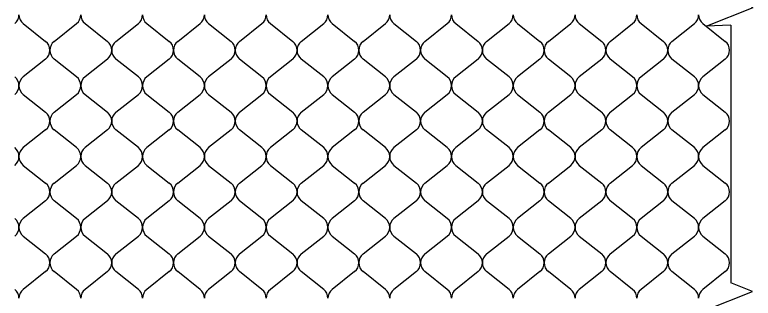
# Model space of a CAD drawing. Extents: x 638850 to 644908, y 297188 to 298900.
# Drawn here: x 640882 to 640962, y 298141.9 to 298172.6 of the extents above; entities that cross this region are included whole.
import ezdxf

# ---------------------------------------------------------------- set-up
doc = ezdxf.new("R2010")
doc.units = 0
for name, color, linetype in [('1', 7, 'Continuous'), ('2', 7, 'Continuous'), ('7', 7, 'Continuous')]:
    doc.layers.add(name, color=color, linetype=linetype)

msp = doc.modelspace()

# ---------------------------------------------------------------- linework, layer by layer
at = {"layer": '1'}
for points in [[(640959.612, 298171.528), (640956.926, 298171.392), (640962.023, 298173.43), (640959.706, 298174.356)], [(640959.518, 298140.763), (640956.832, 298140.627), (640961.929, 298142.665), (640959.612, 298143.591)]]:
    msp.add_lwpolyline(points, dxfattribs=at)
at = {"layer": '2'}
for p, q in [((640882.878, 298171.68), (640885.31, 298169.761)), ((640886.226, 298169.761), (640888.658, 298171.68)), ((640889.576, 298171.68), (640892.008, 298169.761)), ((640892.924, 298169.761), (640895.357, 298171.68)), ((640896.274, 298171.68), (640898.706, 298169.761)), ((640899.625, 298169.761), (640902.057, 298171.68)), ((640902.975, 298171.68), (640905.407, 298169.761)), ((640906.321, 298169.761), (640908.753, 298171.68)), ((640909.671, 298171.68), (640912.103, 298169.761)), ((640913.021, 298169.761), (640915.454, 298171.68)), ((640916.371, 298171.68), (640918.803, 298169.761)), ((640919.72, 298169.761), (640922.152, 298171.68)), ((640923.07, 298171.68), (640925.502, 298169.761)), ((640926.418, 298169.761), (640928.85, 298171.68)), ((640929.768, 298171.68), (640932.2, 298169.761)), ((640933.114, 298169.761), (640935.546, 298171.68)), ((640936.464, 298171.68), (640938.896, 298169.761)), ((640939.812, 298169.761), (640942.244, 298171.68)), ((640943.162, 298171.68), (640945.594, 298169.761)), ((640946.51, 298169.761), (640948.943, 298171.68)), ((640949.86, 298171.68), (640952.292, 298169.761)), ((640953.211, 298169.761), (640955.643, 298171.68)), ((640956.561, 298171.68), (640958.993, 298169.761)), ((640885.31, 298167.841), (640882.878, 298165.923)), ((640888.658, 298165.923), (640886.226, 298167.841)), ((640892.008, 298167.841), (640889.576, 298165.923)), ((640895.357, 298165.923), (640892.924, 298167.841)), ((640898.706, 298167.841), (640896.274, 298165.923)), ((640902.057, 298165.923), (640899.625, 298167.841)), ((640905.407, 298167.841), (640902.975, 298165.923)), ((640908.753, 298165.923), (640906.321, 298167.841)), ((640912.103, 298167.841), (640909.671, 298165.923)), ((640915.454, 298165.923), (640913.021, 298167.841)), ((640918.803, 298167.841), (640916.371, 298165.923)), ((640922.152, 298165.923), (640919.72, 298167.841)), ((640925.502, 298167.841), (640923.07, 298165.923)), ((640928.85, 298165.923), (640926.418, 298167.841)), ((640932.2, 298167.841), (640929.768, 298165.923)), ((640935.546, 298165.923), (640933.114, 298167.841)), ((640938.896, 298167.841), (640936.464, 298165.923)), ((640942.244, 298165.923), (640939.812, 298167.841)), ((640945.594, 298167.841), (640943.162, 298165.923)), ((640948.943, 298165.923), (640946.51, 298167.841)), ((640952.292, 298167.841), (640949.86, 298165.923)), ((640955.643, 298165.923), (640953.211, 298167.841)), ((640958.993, 298167.841), (640956.561, 298165.923)), ((640882.878, 298164.003), (640885.31, 298162.084)), ((640886.226, 298162.084), (640888.658, 298164.003)), ((640889.576, 298164.003), (640892.008, 298162.084)), ((640892.924, 298162.084), (640895.357, 298164.003)), ((640896.274, 298164.003), (640898.706, 298162.084)), ((640899.625, 298162.084), (640902.057, 298164.003)), ((640902.975, 298164.003), (640905.407, 298162.084)), ((640906.321, 298162.084), (640908.753, 298164.003)), ((640909.671, 298164.003), (640912.103, 298162.084)), ((640913.021, 298162.084), (640915.454, 298164.003)), ((640916.371, 298164.003), (640918.803, 298162.084)), ((640919.72, 298162.084), (640922.152, 298164.003)), ((640923.07, 298164.003), (640925.502, 298162.084)), ((640926.418, 298162.084), (640928.85, 298164.003)), ((640929.768, 298164.003), (640932.2, 298162.084)), ((640933.114, 298162.084), (640935.546, 298164.003)), ((640936.464, 298164.003), (640938.896, 298162.084)), ((640939.812, 298162.084), (640942.244, 298164.003)), ((640943.162, 298164.003), (640945.594, 298162.084)), ((640946.51, 298162.084), (640948.943, 298164.003)), ((640949.86, 298164.003), (640952.292, 298162.084)), ((640953.211, 298162.084), (640955.643, 298164.003)), ((640956.561, 298164.003), (640958.993, 298162.084)), ((640885.31, 298160.164), (640882.878, 298158.246)), ((640888.658, 298158.246), (640886.226, 298160.164)), ((640892.008, 298160.164), (640889.576, 298158.246)), ((640895.357, 298158.246), (640892.924, 298160.164)), ((640898.706, 298160.164), (640896.274, 298158.246)), ((640902.057, 298158.246), (640899.625, 298160.164)), ((640905.407, 298160.164), (640902.975, 298158.246)), ((640908.753, 298158.246), (640906.321, 298160.164)), ((640912.103, 298160.164), (640909.671, 298158.246)), ((640915.454, 298158.246), (640913.021, 298160.164)), ((640918.803, 298160.164), (640916.371, 298158.246)), ((640922.152, 298158.246), (640919.72, 298160.164)), ((640925.502, 298160.164), (640923.07, 298158.246)), ((640928.85, 298158.246), (640926.418, 298160.164)), ((640932.2, 298160.164), (640929.768, 298158.246)), ((640935.546, 298158.246), (640933.114, 298160.164)), ((640938.896, 298160.164), (640936.464, 298158.246)), ((640942.244, 298158.246), (640939.812, 298160.164)), ((640945.594, 298160.164), (640943.162, 298158.246)), ((640948.943, 298158.246), (640946.51, 298160.164)), ((640952.292, 298160.164), (640949.86, 298158.246)), ((640955.643, 298158.246), (640953.211, 298160.164)), ((640958.993, 298160.164), (640956.561, 298158.246)), ((640882.878, 298156.326), (640885.31, 298154.407)), ((640886.226, 298154.407), (640888.658, 298156.326)), ((640889.576, 298156.326), (640892.008, 298154.407)), ((640892.924, 298154.407), (640895.357, 298156.326)), ((640896.274, 298156.326), (640898.706, 298154.407)), ((640899.625, 298154.407), (640902.057, 298156.326)), ((640902.975, 298156.326), (640905.407, 298154.407)), ((640906.321, 298154.407), (640908.753, 298156.326)), ((640909.671, 298156.326), (640912.103, 298154.407)), ((640913.021, 298154.407), (640915.454, 298156.326)), ((640916.371, 298156.326), (640918.803, 298154.407)), ((640919.72, 298154.407), (640922.152, 298156.326)), ((640923.07, 298156.326), (640925.502, 298154.407)), ((640926.418, 298154.407), (640928.85, 298156.326)), ((640929.768, 298156.326), (640932.2, 298154.407)), ((640933.114, 298154.41), (640935.546, 298156.328)), ((640936.464, 298156.328), (640938.896, 298154.41)), ((640939.812, 298154.41), (640942.244, 298156.328)), ((640943.162, 298156.328), (640945.594, 298154.41)), ((640946.51, 298154.41), (640948.943, 298156.328)), ((640949.86, 298156.328), (640952.292, 298154.41)), ((640953.211, 298154.41), (640955.643, 298156.328)), ((640956.561, 298156.328), (640958.993, 298154.41)), ((640885.31, 298152.487), (640882.878, 298150.569)), ((640888.658, 298150.569), (640886.226, 298152.487)), ((640892.008, 298152.487), (640889.576, 298150.569)), ((640895.357, 298150.569), (640892.924, 298152.487)), ((640898.706, 298152.487), (640896.274, 298150.569)), ((640902.057, 298150.569), (640899.625, 298152.487)), ((640905.407, 298152.487), (640902.975, 298150.569)), ((640908.753, 298150.569), (640906.321, 298152.487)), ((640912.103, 298152.487), (640909.671, 298150.569)), ((640915.454, 298150.569), (640913.021, 298152.487)), ((640918.803, 298152.487), (640916.371, 298150.569)), ((640922.152, 298150.569), (640919.72, 298152.487)), ((640925.502, 298152.487), (640923.07, 298150.569)), ((640928.85, 298150.569), (640926.418, 298152.487)), ((640932.2, 298152.487), (640929.768, 298150.569)), ((640935.546, 298150.571), (640933.114, 298152.489)), ((640938.896, 298152.489), (640936.464, 298150.571)), ((640942.244, 298150.571), (640939.812, 298152.489)), ((640945.594, 298152.489), (640943.162, 298150.571)), ((640948.943, 298150.571), (640946.51, 298152.489)), ((640952.292, 298152.489), (640949.86, 298150.571)), ((640955.643, 298150.571), (640953.211, 298152.489)), ((640958.993, 298152.489), (640956.561, 298150.571)), ((640882.878, 298148.649), (640885.31, 298146.73)), ((640886.226, 298146.73), (640888.658, 298148.649)), ((640889.576, 298148.649), (640892.008, 298146.73)), ((640892.924, 298146.73), (640895.357, 298148.649)), ((640896.274, 298148.649), (640898.706, 298146.73)), ((640899.625, 298146.73), (640902.057, 298148.649)), ((640902.975, 298148.649), (640905.407, 298146.73)), ((640906.321, 298146.73), (640908.753, 298148.649)), ((640909.671, 298148.649), (640912.103, 298146.73)), ((640913.021, 298146.73), (640915.454, 298148.649)), ((640916.371, 298148.649), (640918.803, 298146.73)), ((640919.72, 298146.73), (640922.152, 298148.649)), ((640923.07, 298148.649), (640925.502, 298146.73)), ((640926.418, 298146.73), (640928.85, 298148.649)), ((640929.768, 298148.649), (640932.2, 298146.73)), ((640933.114, 298146.73), (640935.546, 298148.649)), ((640936.464, 298148.649), (640938.896, 298146.73)), ((640939.812, 298146.73), (640942.244, 298148.649)), ((640943.162, 298148.649), (640945.594, 298146.73)), ((640946.51, 298146.73), (640948.943, 298148.649)), ((640949.86, 298148.649), (640952.292, 298146.73)), ((640953.211, 298146.73), (640955.643, 298148.649)), ((640956.561, 298148.649), (640958.993, 298146.73)), ((640885.31, 298144.81), (640882.878, 298142.892)), ((640888.658, 298142.892), (640886.226, 298144.81)), ((640892.008, 298144.81), (640889.576, 298142.892)), ((640895.357, 298142.892), (640892.924, 298144.81)), ((640898.706, 298144.81), (640896.274, 298142.892)), ((640902.057, 298142.892), (640899.625, 298144.81)), ((640905.407, 298144.81), (640902.975, 298142.892)), ((640908.753, 298142.892), (640906.321, 298144.81)), ((640912.103, 298144.81), (640909.671, 298142.892)), ((640915.454, 298142.892), (640913.021, 298144.81)), ((640918.803, 298144.81), (640916.371, 298142.892)), ((640922.152, 298142.892), (640919.72, 298144.81)), ((640925.502, 298144.81), (640923.07, 298142.892)), ((640928.85, 298142.892), (640926.418, 298144.81)), ((640932.2, 298144.81), (640929.768, 298142.892)), ((640935.546, 298142.892), (640933.114, 298144.81)), ((640938.896, 298144.81), (640936.464, 298142.892)), ((640942.244, 298142.892), (640939.812, 298144.81)), ((640945.594, 298144.81), (640943.162, 298142.892)), ((640948.943, 298142.892), (640946.51, 298144.81)), ((640952.292, 298144.81), (640949.86, 298142.892)), ((640955.643, 298142.892), (640953.211, 298144.81)), ((640958.993, 298144.81), (640956.561, 298142.892))]:
    msp.add_line(p, q, dxfattribs=at)
for centre, start, end in [((640881.184, 298172.64), 308.94823, 0), ((640883.654, 298172.64), 180, 231.05177), ((640887.882, 298172.64), 308.94823, 0), ((640890.352, 298172.64), 180, 231.05177), ((640894.581, 298172.64), 308.94823, 0), ((640897.05, 298172.64), 180, 231.05177), ((640901.281, 298172.64), 308.94823, 0), ((640903.751, 298172.64), 180, 231.05177), ((640907.977, 298172.64), 308.94823, 0), ((640910.447, 298172.64), 180, 231.05177), ((640914.678, 298172.64), 308.94823, 0), ((640917.147, 298172.64), 180, 231.05177), ((640921.376, 298172.64), 308.94823, 0), ((640923.845, 298172.64), 180, 231.05177), ((640928.074, 298172.64), 308.94823, 0), ((640930.544, 298172.64), 180, 231.05177), ((640934.77, 298172.64), 308.94823, 0), ((640937.24, 298172.64), 180, 231.05177), ((640941.468, 298172.64), 308.94823, 0), ((640943.938, 298172.64), 180, 231.05177), ((640948.167, 298172.64), 308.94823, 0), ((640950.636, 298172.64), 180, 231.05177), ((640954.867, 298172.64), 308.94823, 0), ((640957.337, 298172.64), 180, 231.05177), ((640884.533, 298168.801), 0, 51.05177), ((640887.003, 298168.801), 128.94823, 180), ((640891.232, 298168.801), 0, 51.05177), ((640893.701, 298168.801), 128.94823, 180), ((640897.93, 298168.801), 0, 51.05177), ((640900.402, 298168.801), 128.94823, 180), ((640904.63, 298168.801), 0, 51.05177), ((640907.098, 298168.801), 128.94823, 180), ((640911.326, 298168.801), 0, 51.05177), ((640913.798, 298168.801), 128.94823, 180), ((640918.027, 298168.801), 0, 51.05177), ((640920.496, 298168.801), 128.94823, 180), ((640924.725, 298168.801), 0, 51.05177), ((640927.195, 298168.801), 128.94823, 180), ((640931.423, 298168.801), 0, 51.05177), ((640933.891, 298168.801), 128.94823, 180), ((640938.119, 298168.801), 0, 51.05177), ((640940.589, 298168.801), 128.94823, 180), ((640944.818, 298168.801), 0, 51.05177), ((640947.287, 298168.801), 128.94823, 180), ((640951.516, 298168.801), 0, 51.05177), ((640953.988, 298168.801), 128.94823, 180), ((640958.216, 298168.801), 0, 51.05177), ((640884.533, 298168.801), 308.94823, 0), ((640887.003, 298168.801), 180, 231.05177), ((640891.232, 298168.801), 308.94823, 0), ((640893.701, 298168.801), 180, 231.05177), ((640897.93, 298168.801), 308.94823, 0), ((640900.402, 298168.801), 180, 231.05177), ((640904.63, 298168.801), 308.94823, 0), ((640907.098, 298168.801), 180, 231.05177), ((640911.326, 298168.801), 308.94823, 0), ((640913.798, 298168.801), 180, 231.05177), ((640918.027, 298168.801), 308.94823, 0), ((640920.496, 298168.801), 180, 231.05177), ((640924.725, 298168.801), 308.94823, 0), ((640927.195, 298168.801), 180, 231.05177), ((640931.423, 298168.801), 308.94823, 0), ((640933.891, 298168.801), 180, 231.05177), ((640938.119, 298168.801), 308.94823, 0), ((640940.589, 298168.801), 180, 231.05177), ((640944.818, 298168.801), 308.94823, 0), ((640947.287, 298168.801), 180, 231.05177), ((640951.516, 298168.801), 308.94823, 0), ((640953.988, 298168.801), 180, 231.05177), ((640958.216, 298168.801), 308.94823, 0), ((640881.184, 298164.963), 0, 51.05177), ((640883.654, 298164.963), 128.94823, 180), ((640887.882, 298164.963), 0, 51.05177), ((640890.352, 298164.963), 128.94823, 180), ((640894.581, 298164.963), 0, 51.05177), ((640897.05, 298164.963), 128.94823, 180), ((640901.281, 298164.963), 0, 51.05177), ((640903.751, 298164.963), 128.94823, 180), ((640907.977, 298164.963), 0, 51.05177), ((640910.447, 298164.963), 128.94823, 180), ((640914.678, 298164.963), 0, 51.05177), ((640917.147, 298164.963), 128.94823, 180), ((640921.376, 298164.963), 0, 51.05177), ((640923.845, 298164.963), 128.94823, 180), ((640928.074, 298164.963), 0, 51.05177), ((640930.544, 298164.963), 128.94823, 180), ((640934.77, 298164.963), 0, 51.05177), ((640937.24, 298164.963), 128.94823, 180), ((640941.468, 298164.963), 0, 51.05177), ((640943.938, 298164.963), 128.94823, 180), ((640948.167, 298164.963), 0, 51.05177), ((640950.636, 298164.963), 128.94823, 180), ((640954.867, 298164.963), 0, 51.05177), ((640957.337, 298164.963), 128.94823, 180), ((640881.184, 298164.963), 308.94823, 0), ((640883.654, 298164.963), 180, 231.05177), ((640887.882, 298164.963), 308.94823, 0), ((640890.352, 298164.963), 180, 231.05177), ((640894.581, 298164.963), 308.94823, 0), ((640897.05, 298164.963), 180, 231.05177), ((640901.281, 298164.963), 308.94823, 0), ((640903.751, 298164.963), 180, 231.05177), ((640907.977, 298164.963), 308.94823, 0), ((640910.447, 298164.963), 180, 231.05177), ((640914.678, 298164.963), 308.94823, 0), ((640917.147, 298164.963), 180, 231.05177), ((640921.376, 298164.963), 308.94823, 0), ((640923.845, 298164.963), 180, 231.05177), ((640928.074, 298164.963), 308.94823, 0), ((640930.544, 298164.963), 180, 231.05177), ((640934.77, 298164.963), 308.94823, 0), ((640937.24, 298164.963), 180, 231.05177), ((640941.468, 298164.963), 308.94823, 0), ((640943.938, 298164.963), 180, 231.05177), ((640948.167, 298164.963), 308.94823, 0), ((640950.636, 298164.963), 180, 231.05177), ((640954.867, 298164.963), 308.94823, 0), ((640957.337, 298164.963), 180, 231.05177), ((640884.533, 298161.124), 0, 51.05177), ((640887.003, 298161.124), 128.94823, 180), ((640891.232, 298161.124), 0, 51.05177), ((640893.701, 298161.124), 128.94823, 180), ((640897.93, 298161.124), 0, 51.05177), ((640900.402, 298161.124), 128.94823, 180), ((640904.63, 298161.124), 0, 51.05177), ((640907.098, 298161.124), 128.94823, 180), ((640911.326, 298161.124), 0, 51.05177), ((640913.798, 298161.124), 128.94823, 180), ((640918.027, 298161.124), 0, 51.05177), ((640920.496, 298161.124), 128.94823, 180), ((640924.725, 298161.124), 0, 51.05177), ((640927.195, 298161.124), 128.94823, 180), ((640931.423, 298161.124), 0, 51.05177), ((640933.891, 298161.124), 128.94823, 180), ((640938.119, 298161.124), 0, 51.05177), ((640940.589, 298161.124), 128.94823, 180), ((640944.818, 298161.124), 0, 51.05177), ((640947.287, 298161.124), 128.94823, 180), ((640951.516, 298161.124), 0, 51.05177), ((640953.988, 298161.124), 128.94823, 180), ((640958.216, 298161.124), 0, 51.05177), ((640884.533, 298161.124), 308.94823, 0), ((640887.003, 298161.124), 180, 231.05177), ((640891.232, 298161.124), 308.94823, 0), ((640893.701, 298161.124), 180, 231.05177), ((640897.93, 298161.124), 308.94823, 0), ((640900.402, 298161.124), 180, 231.05177), ((640904.63, 298161.124), 308.94823, 0), ((640907.098, 298161.124), 180, 231.05177), ((640911.326, 298161.124), 308.94823, 0), ((640913.798, 298161.124), 180, 231.05177), ((640918.027, 298161.124), 308.94823, 0), ((640920.496, 298161.124), 180, 231.05177), ((640924.725, 298161.124), 308.94823, 0), ((640927.195, 298161.124), 180, 231.05177), ((640931.423, 298161.124), 308.94823, 0), ((640933.891, 298161.124), 180, 231.05177), ((640938.119, 298161.124), 308.94823, 0), ((640940.589, 298161.124), 180, 231.05177), ((640944.818, 298161.124), 308.94823, 0), ((640947.287, 298161.124), 180, 231.05177), ((640951.516, 298161.124), 308.94823, 0), ((640953.988, 298161.124), 180, 231.05177), ((640958.216, 298161.124), 308.94823, 0), ((640881.184, 298157.286), 0, 51.05177), ((640883.654, 298157.286), 128.94823, 180), ((640887.882, 298157.286), 0, 51.05177), ((640890.352, 298157.286), 128.94823, 180), ((640894.581, 298157.286), 0, 51.05177), ((640897.05, 298157.286), 128.94823, 180), ((640901.281, 298157.286), 0, 51.05177), ((640903.751, 298157.286), 128.94823, 180), ((640907.977, 298157.286), 0, 51.05177), ((640910.447, 298157.286), 128.94823, 180), ((640914.678, 298157.286), 0, 51.05177), ((640917.147, 298157.286), 128.94823, 180), ((640921.376, 298157.286), 0, 51.05177), ((640923.845, 298157.286), 128.94823, 180), ((640928.074, 298157.286), 0, 51.05177), ((640930.544, 298157.286), 128.94823, 180), ((640934.77, 298157.286), 0, 51.05177), ((640937.24, 298157.286), 128.94823, 180), ((640941.468, 298157.286), 0, 51.05177), ((640943.938, 298157.286), 128.94823, 180), ((640948.167, 298157.286), 0, 51.05177), ((640950.636, 298157.286), 128.94823, 180), ((640954.867, 298157.286), 0, 51.05177), ((640957.337, 298157.286), 128.94823, 180), ((640881.184, 298157.286), 308.94823, 0), ((640883.654, 298157.286), 180, 231.05177), ((640887.882, 298157.286), 308.94823, 0), ((640890.352, 298157.286), 180, 231.05177), ((640894.581, 298157.286), 308.94823, 0), ((640897.05, 298157.286), 180, 231.05177), ((640901.281, 298157.286), 308.94823, 0), ((640903.751, 298157.286), 180, 231.05177), ((640907.977, 298157.286), 308.94823, 0), ((640910.447, 298157.286), 180, 231.05177), ((640914.678, 298157.286), 308.94823, 0), ((640917.147, 298157.286), 180, 231.05177), ((640921.376, 298157.286), 308.94823, 0), ((640923.845, 298157.286), 180, 231.05177), ((640928.074, 298157.286), 308.94823, 0), ((640930.544, 298157.286), 180, 231.05177), ((640934.77, 298157.288), 308.94823, 0), ((640937.24, 298157.288), 180, 231.05177), ((640941.468, 298157.288), 308.94823, 0), ((640943.938, 298157.288), 180, 231.05177), ((640948.167, 298157.288), 308.94823, 0), ((640950.636, 298157.288), 180, 231.05177), ((640954.867, 298157.288), 308.94823, 0), ((640957.337, 298157.288), 180, 231.05177), ((640884.533, 298153.447), 0, 51.05177), ((640887.003, 298153.447), 128.94823, 180), ((640891.232, 298153.447), 0, 51.05177), ((640893.701, 298153.447), 128.94823, 180), ((640897.93, 298153.447), 0, 51.05177), ((640900.402, 298153.447), 128.94823, 180), ((640904.63, 298153.447), 0, 51.05177), ((640907.098, 298153.447), 128.94823, 180), ((640911.326, 298153.447), 0, 51.05177), ((640913.798, 298153.447), 128.94823, 180), ((640918.027, 298153.447), 0, 51.05177), ((640920.496, 298153.447), 128.94823, 180), ((640924.725, 298153.447), 0, 51.05177), ((640927.195, 298153.447), 128.94823, 180), ((640931.423, 298153.447), 0, 51.05177), ((640933.891, 298153.45), 128.94823, 180), ((640938.119, 298153.45), 0, 51.05177), ((640940.589, 298153.45), 128.94823, 180), ((640944.818, 298153.45), 0, 51.05177), ((640947.287, 298153.45), 128.94823, 180), ((640951.516, 298153.45), 0, 51.05177), ((640953.988, 298153.45), 128.94823, 180), ((640958.216, 298153.45), 0, 51.05177), ((640884.533, 298153.447), 308.94823, 0), ((640887.003, 298153.447), 180, 231.05177), ((640891.232, 298153.447), 308.94823, 0), ((640893.701, 298153.447), 180, 231.05177), ((640897.93, 298153.447), 308.94823, 0), ((640900.402, 298153.447), 180, 231.05177), ((640904.63, 298153.447), 308.94823, 0), ((640907.098, 298153.447), 180, 231.05177), ((640911.326, 298153.447), 308.94823, 0), ((640913.798, 298153.447), 180, 231.05177), ((640918.027, 298153.447), 308.94823, 0), ((640920.496, 298153.447), 180, 231.05177), ((640924.725, 298153.447), 308.94823, 0), ((640927.195, 298153.447), 180, 231.05177), ((640931.423, 298153.447), 308.94823, 0), ((640933.891, 298153.45), 180, 231.05177), ((640938.119, 298153.45), 308.94823, 0), ((640940.589, 298153.45), 180, 231.05177), ((640944.818, 298153.45), 308.94823, 0), ((640947.287, 298153.45), 180, 231.05177), ((640951.516, 298153.45), 308.94823, 0), ((640953.988, 298153.45), 180, 231.05177), ((640958.216, 298153.45), 308.94823, 0), ((640881.184, 298149.609), 0, 51.05177), ((640883.654, 298149.609), 128.94823, 180), ((640887.882, 298149.609), 0, 51.05177), ((640890.352, 298149.609), 128.94823, 180), ((640894.581, 298149.609), 0, 51.05177), ((640897.05, 298149.609), 128.94823, 180), ((640901.281, 298149.609), 0, 51.05177), ((640903.751, 298149.609), 128.94823, 180), ((640907.977, 298149.609), 0, 51.05177), ((640910.447, 298149.609), 128.94823, 180), ((640914.678, 298149.609), 0, 51.05177), ((640917.147, 298149.609), 128.94823, 180), ((640921.376, 298149.609), 0, 51.05177), ((640923.845, 298149.609), 128.94823, 180), ((640928.074, 298149.609), 0, 51.05177), ((640930.544, 298149.609), 128.94823, 180), ((640934.77, 298149.611), 0, 51.05177), ((640937.24, 298149.611), 128.94823, 180), ((640941.468, 298149.611), 0, 51.05177), ((640943.938, 298149.611), 128.94823, 180), ((640948.167, 298149.611), 0, 51.05177), ((640950.636, 298149.611), 128.94823, 180), ((640954.867, 298149.611), 0, 51.05177), ((640957.337, 298149.611), 128.94823, 180), ((640881.184, 298149.609), 308.94823, 0), ((640883.654, 298149.609), 180, 231.05177), ((640887.882, 298149.609), 308.94823, 0), ((640890.352, 298149.609), 180, 231.05177), ((640894.581, 298149.609), 308.94823, 0), ((640897.05, 298149.609), 180, 231.05177), ((640901.281, 298149.609), 308.94823, 0), ((640903.751, 298149.609), 180, 231.05177), ((640907.977, 298149.609), 308.94823, 0), ((640910.447, 298149.609), 180, 231.05177), ((640914.678, 298149.609), 308.94823, 0), ((640917.147, 298149.609), 180, 231.05177), ((640921.376, 298149.609), 308.94823, 0), ((640923.845, 298149.609), 180, 231.05177), ((640928.074, 298149.609), 308.94823, 0), ((640930.544, 298149.609), 180, 231.05177), ((640934.77, 298149.609), 308.94823, 0), ((640937.24, 298149.609), 180, 231.05177), ((640941.468, 298149.609), 308.94823, 0), ((640943.938, 298149.609), 180, 231.05177), ((640948.167, 298149.609), 308.94823, 0), ((640950.636, 298149.609), 180, 231.05177), ((640954.867, 298149.609), 308.94823, 0), ((640957.337, 298149.609), 180, 231.05177), ((640884.533, 298145.77), 0, 51.05177), ((640887.003, 298145.77), 128.94823, 180), ((640891.232, 298145.77), 0, 51.05177), ((640893.701, 298145.77), 128.94823, 180), ((640897.93, 298145.77), 0, 51.05177), ((640900.402, 298145.77), 128.94823, 180), ((640904.63, 298145.77), 0, 51.05177), ((640907.098, 298145.77), 128.94823, 180), ((640911.326, 298145.77), 0, 51.05177), ((640913.798, 298145.77), 128.94823, 180), ((640918.027, 298145.77), 0, 51.05177), ((640920.496, 298145.77), 128.94823, 180), ((640924.725, 298145.77), 0, 51.05177), ((640927.195, 298145.77), 128.94823, 180), ((640931.423, 298145.77), 0, 51.05177), ((640933.891, 298145.77), 128.94823, 180), ((640938.119, 298145.77), 0, 51.05177), ((640940.589, 298145.77), 128.94823, 180), ((640944.818, 298145.77), 0, 51.05177), ((640947.287, 298145.77), 128.94823, 180), ((640951.516, 298145.77), 0, 51.05177), ((640953.988, 298145.77), 128.94823, 180), ((640958.216, 298145.77), 0, 51.05177), ((640884.533, 298145.77), 308.94823, 0), ((640887.003, 298145.77), 180, 231.05177), ((640891.232, 298145.77), 308.94823, 0), ((640893.701, 298145.77), 180, 231.05177), ((640897.93, 298145.77), 308.94823, 0), ((640900.402, 298145.77), 180, 231.05177), ((640904.63, 298145.77), 308.94823, 0), ((640907.098, 298145.77), 180, 231.05177), ((640911.326, 298145.77), 308.94823, 0), ((640913.798, 298145.77), 180, 231.05177), ((640918.027, 298145.77), 308.94823, 0), ((640920.496, 298145.77), 180, 231.05177), ((640924.725, 298145.77), 308.94823, 0), ((640927.195, 298145.77), 180, 231.05177), ((640931.423, 298145.77), 308.94823, 0), ((640933.891, 298145.77), 180, 231.05177), ((640938.119, 298145.77), 308.94823, 0), ((640940.589, 298145.77), 180, 231.05177), ((640944.818, 298145.77), 308.94823, 0), ((640947.287, 298145.77), 180, 231.05177), ((640951.516, 298145.77), 308.94823, 0), ((640953.988, 298145.77), 180, 231.05177), ((640958.216, 298145.77), 308.94823, 0), ((640881.184, 298141.932), 0, 51.05177), ((640883.654, 298141.932), 128.94823, 180), ((640887.882, 298141.932), 0, 51.05177), ((640890.352, 298141.932), 128.94823, 180), ((640894.581, 298141.932), 0, 51.05177), ((640897.05, 298141.932), 128.94823, 180), ((640901.281, 298141.932), 0, 51.05177), ((640903.751, 298141.932), 128.94823, 180), ((640907.977, 298141.932), 0, 51.05177), ((640910.447, 298141.932), 128.94823, 180), ((640914.678, 298141.932), 0, 51.05177), ((640917.147, 298141.932), 128.94823, 180), ((640921.376, 298141.932), 0, 51.05177), ((640923.845, 298141.932), 128.94823, 180), ((640928.074, 298141.932), 0, 51.05177), ((640930.544, 298141.932), 128.94823, 180), ((640934.77, 298141.932), 0, 51.05177), ((640937.24, 298141.932), 128.94823, 180), ((640941.468, 298141.932), 0, 51.05177), ((640943.938, 298141.932), 128.94823, 180), ((640948.167, 298141.932), 0, 51.05177), ((640950.636, 298141.932), 128.94823, 180), ((640954.867, 298141.932), 0, 51.05177), ((640957.337, 298141.932), 128.94823, 180)]:
    msp.add_arc(centre, 1.235, start, end, dxfattribs=at)
at = {"layer": '7'}
msp.add_line((640959.612, 298171.528), (640959.612, 298143.591), dxfattribs=at)

doc.saveas('drawing.dxf')
